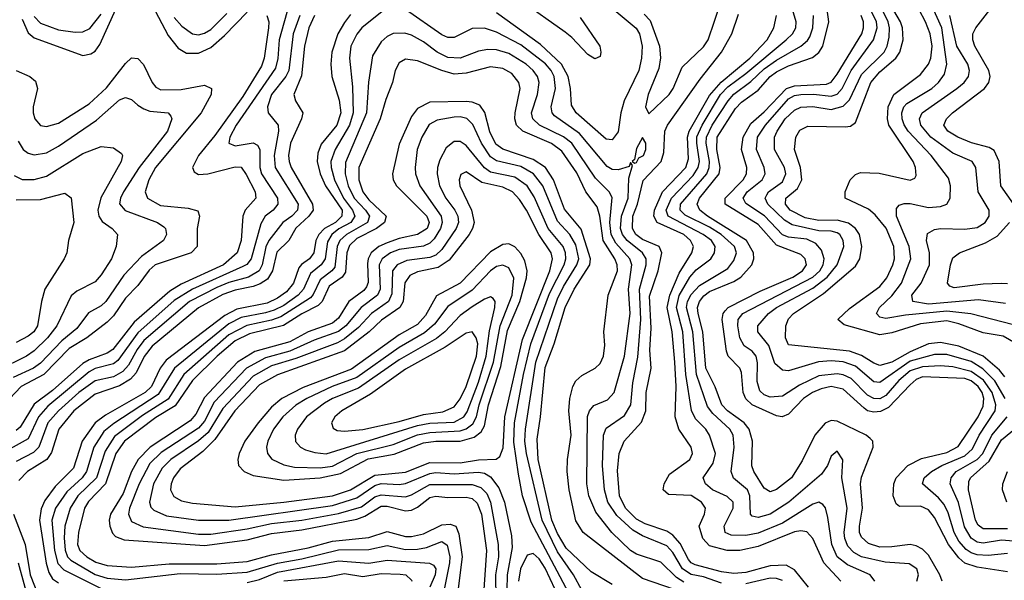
# Model space of a CAD drawing. Header units: inches. Extents: x 501365 to 657855, y 482276 to 547543.
# Tile 402 of 656: x 583702 to 586939, y 514852 to 516697. Entities that reach past the tile are written whole.
import ezdxf

# ---------------------------------------------------------------- set-up
doc = ezdxf.new("R2010")
doc.units = ezdxf.units.IN
doc.header["$MEASUREMENT"] = 0
doc.layers.add('A5581', color=7, linetype='Continuous')

msp = doc.modelspace()

# ---------------------------------------------------------------- linework, layer by layer
at = {"layer": 'A5581', "color": 5}
for points, elevation in [([(583710, 516698.5), (583730, 516652.9), (583750, 516637.1), (583910, 516578.8), (583936, 516584), (583950, 516593.6), (583965.3, 516614.7), (584043.9, 516790)], 2320), ([(584105.5, 516805.5), (584190, 516644.1), (584222.9, 516602.9), (584250, 516586.9), (584290, 516586.2), (584330, 516605.6), (584375.1, 516644.9), (584450, 516721.8)], 2320), ([(586941.5, 515521.5), (586923.5, 515543.5), (586869.3, 515589.3), (586790, 515622.2), (586730, 515634.3), (586690, 515630.5), (586630, 515603.7), (586570, 515569.6), (586530, 515559.1), (586510, 515566.5), (586470, 515592.1), (586430, 515606.6), (586230, 515627.3), (586219.7, 515650), (586220.9, 515690), (586230, 515712.6), (586245.8, 515730), (586344.4, 515795.6), (586450, 515886.1), (586464.5, 515910), (586471.4, 515950), (586463.4, 515990), (586450.2, 516010), (586426.9, 516026.9), (586390, 516037.3), (586330, 516035.9), (586284.7, 516044.7), (586234.9, 516070), (586219.8, 516090), (586221.1, 516110), (586259.1, 516140.9), (586273.1, 516170), (586268.8, 516210), (586249.6, 516270), (586253.8, 516310), (586267.2, 516332.8), (586293.5, 516346.5), (586416.2, 516343.8), (586433.3, 516346.7), (586450, 516358.9), (586500.2, 516490), (586530, 516525.3), (586582.6, 516570), (586595.9, 516590), (586606.4, 516630), (586604.7, 516670), (586598.5, 516690), (586527.9, 516810)], 2220), ([(585544.3, 516704.3), (585609.5, 516610), (585613.2, 516590), (585610, 516575.1), (585592.5, 516567.5), (585570, 516582.3), (585517.9, 516637.9), (585495.6, 516655.6), (585350, 516758.5)], 2380), ([(586990, 515623.3), (586935.3, 515655.3), (586870, 515666.9), (586790, 515696.5), (586750, 515705.7), (586663.9, 515696.1), (586570, 515666.5), (586530, 515659.7), (586412.8, 515692.8), (586392.2, 515710), (586430, 515746.2), (586530, 515819.3), (586552.6, 515847.4), (586572.7, 515890), (586578.6, 515910), (586575.9, 515950), (586550.6, 516010.6), (586515.2, 516055.2), (586493.1, 516073.1), (586416.2, 516110), (586416.1, 516130), (586432.8, 516170), (586450, 516187.2), (586466.3, 516193.7), (586527.9, 516192.1), (586630, 516168.2), (586645, 516175), (586650, 516184.4), (586647.5, 516210), (586639.7, 516230), (586559.8, 516350), (586554.9, 516370), (586557.9, 516410), (586575.7, 516450), (586664, 516516), (586689.6, 516550), (586698.3, 516570), (586702.1, 516610), (586696, 516650), (586680.3, 516690), (586638.2, 516770)], 2180), ([(584587.5, 516747.5), (584555, 516630), (584550.8, 516569.2), (584543, 516537), (584413.4, 516350), (584393.1, 516310), (584389.6, 516290), (584410, 516281.5), (584470, 516291.7), (584484.1, 516284.1), (584491.8, 516270), (584491.2, 516210), (584496.9, 516190), (584550.1, 516110), (584550.3, 516089.7), (584535, 516070), (584509.2, 516050), (584494.5, 516025.5), (584462.7, 515910), (584448.3, 515891.7), (584435.7, 515884.3), (584270, 515810), (584210, 515773.2), (584090, 515666.4), (584024.5, 515575.5), (584010, 515564.3), (583950, 515549), (583930, 515538.5), (583794.6, 515425.4), (583764.1, 515390), (583730, 515318.3), (583660.7, 515279.3)], 2340), ([(584910, 516736.7), (584827.2, 516670), (584810, 516649.3), (584790.4, 516610), (584786.1, 516570), (584796.3, 516476.3), (584798.4, 516390), (584786.6, 516350), (584739.4, 516270), (584725.5, 516230), (584726.1, 516210), (584736.6, 516170), (584766.1, 516110), (584796, 516070), (584803.9, 516050), (584798.8, 516041.2), (584791.2, 516030), (584751.5, 516008.5), (584728.5, 515990), (584714, 515966), (584706.3, 515910), (584693.2, 515890), (584658.3, 515861.7), (584635.3, 515810), (584617.6, 515790), (584570, 515756.7), (584538.6, 515741.4), (584510, 515731.8), (584430, 515716.7), (584390, 515696), (584211.1, 515550), (584156.7, 515463.3), (584011.2, 515368.8), (583978.3, 515341.7), (583946, 515290), (583921.7, 515210), (583906.9, 515190), (583856.6, 515143.4), (583819.5, 515090), (583808, 515050), (583816.1, 514950), (583827.6, 514907.6), (583847.1, 514887.1), (583970, 514825.7)], 2440), ([(586010, 514843), (585950, 514864.4), (585910, 514871.4), (585881.4, 514890), (585850, 514944.2), (585830, 514965.8), (585750, 514999), (585717.5, 515017.5), (585665.8, 515065.8), (585636.2, 515110), (585625.2, 515150), (585618.1, 515230), (585621.5, 515330), (585630, 515353), (585690, 515394.7), (585711.1, 515430), (585717.5, 515502.5), (585733.9, 515586.1), (585744.4, 515710), (585740.3, 515810), (585762, 515890), (585761.3, 515910), (585749.3, 515929.3), (585699.8, 515970), (585684.4, 515990), (585677.7, 516010), (585680.6, 516050), (585702.4, 516110), (585705.1, 516174.9), (585717, 516217), (585710, 516226.6), (585705.9, 516214.1), (585670, 516202.7), (585650, 516204.2), (585633.9, 516213.9), (585542.4, 516322.4), (585460.9, 516380.9), (585452.9, 516390), (585449, 516410), (585463.9, 516470), (585459.5, 516510), (585449.4, 516530), (585431.2, 516551.2), (585350, 516614), (585270, 516655.7), (585230, 516669.2), (585190, 516667.6), (585130, 516637.9), (585110, 516638.1), (585090, 516647), (584970, 516729.9)], 2440), ([(585650, 516734.3), (585728.8, 516668.8), (585739.7, 516650), (585748.4, 516610), (585746.2, 516570), (585737.8, 516530), (585689.6, 516429.7), (585678.7, 516390), (585670, 516327.8), (585650, 516301.6), (585630, 516303.2), (585532, 516390), (585515.8, 516415.8), (585513.5, 516470), (585505.7, 516510), (585483.5, 516550), (585414.5, 516614.5), (585270, 516719.1)], 2420), ([(585754.7, 516714.7), (585774.4, 516694.4), (585805.1, 516610), (585809.3, 516570.7), (585803.6, 516536.4), (585768.3, 516450), (585759.7, 516410), (585770, 516386.5), (585837, 516450), (585851, 516470), (585879.8, 516540.2), (585950, 516606.8), (585965.1, 516630), (586007, 516753)], 2440), ([(586513.3, 514850), (586498.7, 514870), (586423.4, 514903.4), (586390.1, 514930.1), (586372.7, 514970), (586358.7, 515058.7), (586350.9, 515090.9), (586342.3, 515102.3), (586330, 515109.3), (586310, 515102.6), (586210, 515040.4), (586130, 515007.7), (586090, 514999.3), (586041.3, 515001.3), (586021.2, 515010), (586017.9, 515030), (586047.3, 515090), (586047.5, 515110), (586027.6, 515127.6), (585979.4, 515150), (585957.2, 515170), (585948.8, 515190), (585982.1, 515237.9), (585989.2, 515270), (585970.3, 515330), (585957.6, 515350), (585924, 515384), (585910.7, 515410.7), (585892.2, 515530), (585882.2, 515670), (585861, 515750), (585870.5, 515789.5), (585905, 515850), (585926.5, 515873.5), (585974.5, 515910), (585986.4, 515930), (585988.3, 515950), (585976.8, 515970), (585949.3, 515990), (585834.2, 516050), (585827.7, 516070), (585844.7, 516110), (585915.9, 516184.1), (585932.6, 516210), (585936.6, 516230), (585927.9, 516290), (585928.9, 516311.1), (585946.3, 516350), (586006.4, 516450), (586030, 516475.6), (586090, 516519.9), (586222, 516630), (586242.5, 516650), (586253.8, 516670), (586254.8, 516690), (586243.1, 516730)], 2360), ([(586734.8, 514850), (586727.6, 514870), (586690, 514935.5), (586670, 514954.8), (586650, 514966.1), (586630, 514970.2), (586570, 514962.2), (586530, 514962), (586493.1, 514973.1), (586470, 514994.1), (586463.6, 515010), (586462.7, 515030), (586473.5, 515090), (586466.8, 515170), (586470, 515192), (586508.3, 515290), (586506.6, 515310), (586498.8, 515318.8), (586485, 515330), (586390, 515375.7), (586370, 515378), (586350, 515369.5), (586315.9, 515330), (586274.6, 515245.4), (586239.2, 515190), (586190, 515150.8), (586170, 515143.9), (586150, 515155.7), (586115.6, 515210), (586108.8, 515228.8), (586111, 515310), (586100.1, 515350), (586084.5, 515370), (586029.5, 515409.5), (586010.4, 515430), (585988.5, 515488.5), (585957.6, 515550), (585947.6, 515670), (585932.8, 515730), (585931.1, 515750), (585936.7, 515770), (585951.3, 515788.7), (585970, 515802.1), (586050, 515834.9), (586072.8, 515850), (586109, 515890), (586115.6, 515910), (586114.4, 515930), (586091.3, 515970), (585963.1, 516050), (585937.7, 516070), (585929.4, 516090), (585936.8, 516110), (586001.3, 516190), (586005.6, 516210), (585993.6, 516270), (585995.1, 516310), (586055.6, 516404.4), (586075, 516425), (586130, 516465.2), (586169.7, 516510), (586190, 516525.3), (586230, 516544.8), (586308.2, 516571.8), (586330, 516588.4), (586342.6, 516610), (586362.3, 516690), (586356.4, 516730)], 2320), ([(586950, 514940.3), (586886.1, 514933.9), (586850, 514936.1), (586830, 514942.3), (586813.6, 514953.6), (586790, 514980.9), (586774.1, 515010), (586754.8, 515074.8), (586741.4, 515101.4), (586723.4, 515123.4), (586670.5, 515170), (586675.8, 515190), (586699.6, 515210), (586733.4, 515230), (586810, 515261.9), (586834.7, 515285.3), (586857.1, 515330), (586909.5, 515410), (586911.8, 515430), (586899.3, 515470), (586870.7, 515510.7), (586830, 515539.4), (586770, 515554.5), (586730, 515557.9), (586670, 515554.5), (586630, 515541.7), (586592.3, 515510), (586550, 515460.9), (586530, 515449.7), (586510, 515450.2), (586490, 515461), (586435.9, 515515.9), (586410, 515528.6), (586390, 515532), (586330, 515524.7), (586265.6, 515494.4), (586210, 515457.9), (586170, 515454.9), (586150, 515462.4), (586135.9, 515475.9), (586126.8, 515506.8), (586128.3, 515568.3), (586123.8, 515590), (586110, 515606.4), (586084, 515624), (586070, 515650), (586062.9, 515690), (586064.7, 515710), (586080.1, 515730), (586309.9, 515850), (586332.4, 515870), (586343.9, 515890), (586347.3, 515910), (586338.5, 515938.5), (586320.1, 515960.1), (586290, 515974.9), (586230, 515981.6), (586210, 515988.8), (586151.2, 516051.2), (586090, 516092), (586080.7, 516110), (586093.5, 516130), (586143.7, 516170), (586152.9, 516190), (586149.9, 516210), (586124.3, 516270), (586127.9, 516310), (586154.3, 516350), (586230, 516436.3), (586250, 516446.9), (586270, 516450.8), (586311.7, 516451.7), (586370, 516444.9), (586390, 516451.4), (586406, 516470), (586436.3, 516530), (586508.9, 516630), (586521.2, 516670), (586518.8, 516690), (586499.2, 516730)], 2260), ([(586941.7, 515450), (586908.5, 515508.5), (586868.4, 515548.4), (586830, 515571.9), (586750, 515595.7), (586710, 515595.5), (586630, 515573.1), (586530, 515503.1), (586510, 515505.6), (586450, 515557.2), (586410, 515571), (586370, 515574.1), (586328.7, 515571.3), (586230, 515541.2), (586210, 515544), (586185.2, 515565.2), (586164.6, 515624.6), (586129, 515670), (586128.5, 515690), (586164.1, 515730), (586189.9, 515750), (586310, 515813.8), (586356.5, 515850), (586389.7, 515890), (586411.3, 515950), (586410, 515970.6), (586398.5, 515990), (586390, 515995.6), (586370, 516000.8), (586330, 516002.1), (586241.3, 516021.3), (586216.7, 516036.7), (586161.7, 516090), (586153.5, 516110), (586159, 516121), (586164.4, 516130), (586210, 516162.9), (586220.7, 516190), (586216.6, 516210), (586184.2, 516270), (586183.9, 516310), (586192.1, 516330), (586219.3, 516370), (586250, 516398.8), (586270, 516408.8), (586310, 516410.8), (586370, 516401.6), (586410, 516412.2), (586430, 516432.8), (586470, 516516.1), (586543.8, 516590), (586554.5, 516610), (586560.7, 516639.3), (586562.1, 516670), (586558, 516690), (586538, 516730)], 2240), ([(586970, 515692.7), (586829.2, 515729.2), (586750, 515737.9), (586614.9, 515725.1), (586550, 515713.3), (586530, 515718), (586519.3, 515730), (586529.1, 515750), (586570, 515788.2), (586601.1, 515830), (586631.7, 515910), (586626, 515950), (586585.3, 516050), (586584.8, 516075.2), (586593.2, 516086.8), (586610, 516092.1), (586630, 516091.8), (586690, 516078.3), (586730, 516082.3), (586749.9, 516090.1), (586761.1, 516110), (586762.6, 516150), (586755.5, 516175.5), (586698.9, 516250), (586623.6, 516330), (586610, 516350.6), (586603.3, 516370), (586602.7, 516390), (586609.1, 516410), (586619.1, 516420.9), (586700.9, 516470), (586723, 516490), (586742.6, 516517.4), (586750.2, 516550), (586733.9, 516670), (586697.3, 516750)], 2160), ([(586970, 516090.6), (586928.3, 516150), (586922.2, 516230), (586906.2, 516266.2), (586890, 516276.4), (586831.9, 516291.9), (586786.8, 516310), (586753.8, 516330), (586740.8, 516350), (586749.3, 516370), (586769.4, 516390), (586874.3, 516470), (586888.4, 516490), (586892.4, 516510), (586888.1, 516530), (586842.5, 516610), (586836, 516630), (586836.2, 516650), (586845.5, 516670), (586891.4, 516728.6)], 2120), ([(584622.6, 516710), (584600.9, 516650), (584587.3, 516530), (584577.1, 516510), (584530.3, 516450), (584516.6, 516410), (584518.9, 516390), (584551.7, 516350), (584552.6, 516330), (584538.8, 516250), (584541.8, 516210), (584617.9, 516090), (584615.8, 516070), (584596.5, 516050), (584567.4, 516030), (584521.6, 515970), (584511, 515949), (584499.7, 515890), (584489.4, 515870), (584454.4, 515850), (584390, 515832), (584350, 515815.5), (584260.8, 515770), (584110, 515640.9), (584088, 515612), (584059.7, 515560.3), (584041.1, 515538.9), (584010, 515522.3), (583950, 515508.6), (583896, 515470), (583829.5, 515410), (583794.7, 515370), (583764.8, 515290), (583746.8, 515273.2), (583690, 515243.5)], 2360), ([(584514.6, 516710), (584520.8, 516690), (584520.1, 516670), (584506, 516570), (584496.7, 516543.3), (584435.9, 516444.1), (584343.9, 516316.1), (584289.8, 516250), (584269.7, 516210), (584275.7, 516195.7), (584290, 516187.5), (584320.5, 516190), (584410, 516212.3), (584430, 516211.3), (584447, 516187), (584476.6, 516130), (584478, 516110), (584443.3, 516070), (584435.2, 516050), (584430, 515970), (584417, 515930), (584371.7, 515890), (584233.2, 515826.8), (584196, 515804), (584078.7, 515701.3), (584008.1, 515611.9), (583990, 515599.6), (583930, 515577.6), (583910, 515565.5), (583810, 515476.9), (583750, 515432.3), (583703.7, 515356.3), (583690, 515344.8)], 2320), ([(584671.6, 516710), (584652.5, 516670), (584638, 516610), (584628.3, 516511.7), (584603.4, 516450), (584608.3, 516430), (584632.5, 516390), (584628.3, 516370), (584592.7, 516290), (584585.8, 516250), (584587.5, 516230), (584594.4, 516210), (584664.5, 516090), (584667, 516070), (584652.3, 516050), (584609.7, 516010.3), (584586.5, 515970), (584547.6, 515932.4), (584533.2, 515870), (584516.4, 515843.6), (584492.7, 515827.3), (584470, 515818.6), (584410, 515806.8), (584370, 515792.7), (584290, 515748.8), (584137.6, 515622.4), (584111.7, 515588.3), (584085.1, 515534.9), (584066.2, 515513.9), (584030, 515492), (583950, 515464.4), (583880.2, 515410), (583830.8, 515350), (583806.7, 515273.3), (583791, 515250), (583727.1, 515210), (583699.6, 515180.4)], 2380), ([(583750, 516707.5), (583770, 516685.1), (583830, 516662.9), (583884.8, 516655.2), (583910, 516656.7), (583932.2, 516667.8), (583970, 516714.3)], 2340), ([(584790, 516713.8), (584770, 516687.6), (584748.4, 516650), (584728, 516590), (584724.9, 516550), (584728.5, 516510), (584752.2, 516432.2), (584758.1, 516390), (584744.5, 516350), (584693.1, 516286.9), (584682.3, 516257.7), (584679.6, 516230), (584689.4, 516190), (584707.7, 516150), (584761.8, 516070), (584761.3, 516050), (584739.9, 516030), (584704.3, 516010), (584685, 515990), (584675.8, 515970), (584669.3, 515930), (584655.1, 515910), (584628.4, 515891.6), (584619.7, 515880.3), (584602.7, 515830), (584579.1, 515800.9), (584550, 515780.8), (584515.4, 515764.5), (584415.8, 515744.2), (584376.5, 515723.5), (584183.9, 515576.1), (584163.7, 515550), (584135.3, 515490), (584114.4, 515470), (583984.2, 515395.8), (583949.9, 515370.1), (583907.7, 515310), (583878.9, 515221.1), (583818.7, 515161.3), (583784.6, 515115.4), (583772.8, 515087.2), (583767.5, 515050), (583789.1, 514909.1), (583798.2, 514878.2), (583810, 514857.2), (583830, 514844.6)], 2420), ([(584210, 516704.1), (584234.8, 516674.8), (584270, 516650.1), (584290, 516646.8), (584310, 516652), (584330, 516664.7), (584382.9, 516717.1)], 2340), ([(586295.2, 514830), (586250, 514887.4), (586222.4, 514902.4), (586170, 514900.4), (586090, 514878.2), (586050, 514875.2), (586010, 514880.7), (585923.3, 514903.3), (585910.1, 514910.1), (585901.4, 514921.4), (585873.7, 514973.7), (585850, 515000.9), (585830, 515014.5), (585758.1, 515038.1), (585730, 515053.5), (585693.5, 515090), (585674, 515130), (585667.9, 515212.1), (585672.9, 515270), (585689.9, 515310), (585746.9, 515373.1), (585760.6, 515410), (585761.7, 515470), (585778.2, 515550), (585774.3, 515610), (585778.5, 515681.5), (585772.8, 515787.2), (585800.8, 515870), (585813, 515930), (585804.4, 515950), (585750, 515973.1), (585727.5, 515990), (585716.3, 516010), (585717.7, 516050), (585733, 516090), (585752.4, 516167.6), (585811.5, 516230), (585820, 516260), (585822.9, 516330), (585832.4, 516350), (585938.8, 516501.2), (586009, 516590), (586043.5, 516650), (586065.8, 516714.3)], 2420), ([(586402, 514850), (586345.9, 514910), (586309.7, 514989.7), (586290, 515011.6), (586270, 515015.7), (586250, 515011.5), (586130, 514964), (586070, 514950.4), (586028.4, 514950), (585970, 514966.2), (585948.6, 514990), (585936.2, 515030), (585953.1, 515070), (585956.6, 515090), (585944.2, 515110), (585910, 515131.5), (585834.9, 515134.9), (585817.6, 515150), (585820.6, 515170), (585838.8, 515201.3), (585905.7, 515250), (585914.1, 515270), (585909.4, 515290), (585869.3, 515349.3), (585857.1, 515390), (585860.7, 515490), (585856, 515570), (585847.8, 515670), (585830.6, 515750), (585839.4, 515790), (585870, 515862.6), (585912.2, 515930), (585917.7, 515950), (585907.7, 515970), (585885.8, 515990), (585797.5, 516030), (585787, 516050), (585789.5, 516070), (585815.5, 516130), (585892.2, 516210), (585901.2, 516238.8), (585898, 516310), (585903.3, 516330), (585970, 516447.4), (586008.5, 516491.5), (586102.9, 516570), (586159.4, 516630), (586181.8, 516670), (586189.9, 516710)], 2380), ([(586652.1, 514850), (586657, 514870), (586651.7, 514890), (586626.1, 514906.1), (586547.5, 514912.5), (586470, 514930), (586444.1, 514944.1), (586425, 514965), (586415.2, 514990), (586412.9, 515010), (586422.9, 515090), (586405.4, 515190), (586408.9, 515248.9), (586390, 515276.9), (586370, 515261.3), (586358.1, 515230), (586338.6, 515201.4), (586231.3, 515110), (586170, 515070.5), (586130, 515058.9), (586110, 515063), (586105.3, 515070), (586103, 515130), (586094.7, 515150), (586048.7, 515188.7), (586041, 515210), (586050.9, 515290), (586047.7, 515330), (586037.3, 515350), (585981.1, 515401.1), (585963.8, 515423.8), (585927.1, 515530), (585915.7, 515670), (585894.1, 515750), (585897.6, 515770), (585910, 515792.9), (585937.3, 515822.7), (586030, 515878), (586050, 515904.1), (586059.3, 515930), (586052.3, 515950), (586008.5, 515990), (585970, 516014.6), (585890, 516053.7), (585873.9, 516070), (585874.4, 516090), (585961.7, 516190), (585969.4, 516210), (585970.1, 516229.9), (585958.9, 516290), (585960.4, 516310), (585979, 516350), (586031.9, 516430), (586050, 516451.2), (586106.3, 516493.7), (586150, 516534.9), (586190, 516563.4), (586270.8, 516609.2), (586292.3, 516627.7), (586299.8, 516640.2), (586310.2, 516670), (586311.5, 516710)], 2340), ([(586950, 514880.7), (586850, 514896), (586810, 514909), (586790, 514926.2), (586756.3, 514970), (586710, 515058.6), (586690, 515084.4), (586664.1, 515095.9), (586594.9, 515094.9), (586584, 515104), (586574.4, 515130), (586575.7, 515170), (586584.1, 515190), (586622.4, 515230), (586667.3, 515252.7), (586750, 515273.2), (586787.5, 515292.5), (586853.7, 515390), (586870, 515424.8), (586872.5, 515450), (586866.8, 515470), (586853.8, 515490), (586830, 515509), (586810, 515516), (586670, 515521.4), (586650, 515512.5), (586630, 515495.4), (586558.7, 515421.2), (586531.9, 515408.1), (586510, 515405.5), (586490, 515410), (586478.2, 515418.2), (586410, 515481.1), (586369.9, 515490.1), (586337.2, 515482.8), (586308.8, 515470), (586279.5, 515450), (586230, 515399.2), (586209.3, 515390.7), (586190, 515393.4), (586110.3, 515430), (586089.5, 515449.5), (586081.1, 515470), (586075.5, 515535.5), (586069.5, 515550), (586030.9, 515590), (586026.3, 515606.3), (586012, 515710), (586014.6, 515730), (586021, 515739), (586031.6, 515750), (586136.9, 515803.1), (586244.2, 515850), (586275.8, 515870), (586288.5, 515890), (586284.1, 515910), (586270, 515924.4), (586190, 515954.6), (586130, 516022.4), (586021.6, 516090), (586021.8, 516110), (586080.9, 516170), (586091.7, 516190), (586092.5, 516210), (586075.2, 516270), (586081.1, 516310), (586105.4, 516354.6), (586150, 516393.2), (586223.4, 516470), (586250, 516478.9), (586355.2, 516484.8), (586370, 516491.4), (586390, 516517.3), (586470.7, 516650), (586476.8, 516670), (586476, 516690), (586468.7, 516710)], 2280), ([(586943.3, 515763.3), (586855, 515775), (586690, 515760.4), (586639.1, 515770), (586635.8, 515790), (586666.5, 515830), (586693.1, 515890), (586693.7, 515930), (586683.2, 515970), (586687.2, 515992.8), (586710, 516006), (586730, 516009.3), (586810, 516007.7), (586850, 516013.3), (586876.1, 516030), (586889.4, 516050), (586889.9, 516070), (586853, 516130), (586846.1, 516210), (586833.4, 516230), (586770, 516257.8), (586697.9, 516310), (586665.2, 516350), (586660.4, 516370), (586669.8, 516390.2), (586783.4, 516470), (586806.9, 516490), (586821.2, 516510), (586824.7, 516530), (586818.9, 516550), (586783.4, 516610), (586760.4, 516710)], 2140), ([(585886, 514846), (585861.8, 514861.8), (585810, 514912.3), (585730, 514938.1), (585709.9, 514950), (585648.5, 515010), (585596.3, 515076.3), (585573.4, 515130), (585566.9, 515170), (585569.1, 515390.9), (585575.5, 515410), (585590, 515427.8), (585634.2, 515445.8), (585656.2, 515470), (585690.4, 515590), (585709.7, 515730), (585703.3, 515810), (585714.5, 515890), (585708.2, 515910), (585662, 515962), (585646.7, 515990), (585642.6, 516030), (585650, 516111.6), (585639.9, 516130), (585595.4, 516175.4), (585517.1, 516290), (585490, 516311.6), (585410.9, 516350), (585389, 516370), (585385.3, 516390), (585404.1, 516450), (585409.9, 516490), (585404, 516510), (585390.3, 516530), (585367.2, 516550), (585310, 516585.6), (585270, 516597.5), (585241.4, 516598.6), (585210, 516593.3), (585150, 516569.7), (585110, 516572.2), (585074.7, 516590), (585030, 516623.3), (584990, 516645.6), (584967.9, 516652.1), (584930, 516650.8), (584910, 516641.6), (584890, 516624.3), (584862.2, 516577.8), (584849.3, 516490.7), (584842.5, 516390), (584772.9, 516227.1), (584771.9, 516190), (584782.4, 516150), (584801.8, 516110), (584839.4, 516070), (584852.1, 516050), (584845.4, 516030), (584776.3, 515990), (584754.5, 515970), (584745.6, 515950), (584737.6, 515882.4), (584728.5, 515870), (584690, 515841.4), (584667.4, 515792.6), (584658, 515782), (584560.6, 515719.4), (584530, 515707.7), (584448.8, 515691.1), (584390, 515660.3), (584241.9, 515530), (584190, 515448.1), (584105.8, 515394.2), (584014.1, 515325.9), (583982.5, 515277.5), (583954.3, 515190), (583892.9, 515130), (583867.6, 515090), (583850, 515030), (583847.8, 514992.2), (583851.6, 514951.6), (583859.5, 514930), (583870, 514918.2), (583950, 514871.8), (583990, 514859.6), (584050, 514853.5), (584230, 514875.3), (584350, 514872.6), (584450, 514879.7), (584550, 514909.1), (584630, 514922.8), (584750, 514952.8), (584850, 514953.6), (584910, 514966.9), (584970, 514953.8), (585010, 514955), (585039.9, 514960.1), (585090, 514979.9), (585107.9, 514967.9), (585116.2, 514930), (585115.5, 514910), (585094.3, 514805.7)], 2460), ([(583690, 516529.3), (583734.8, 516510), (583754.2, 516494.1), (583760.5, 516470), (583746, 516410), (583746.1, 516390), (583751.4, 516370), (583770, 516348.3), (583790, 516345.1), (583830, 516355.9), (583930, 516420.2), (583987.8, 516472.2), (584050, 516552.1), (584070, 516570.8), (584090, 516568.8), (584109.1, 516549.1), (584137, 516490), (584150, 516474.3), (584166.3, 516466.3), (584233.1, 516466.9), (584310, 516481.2), (584332.7, 516470), (584331.7, 516450), (584298.2, 516390), (584148.3, 516210), (584127, 516170), (584114.5, 516130), (584122.7, 516110), (584165.4, 516085.4), (584256.2, 516076.2), (584287.6, 516067.6), (584292.9, 516050), (584285, 516010), (584286, 515950), (584265.7, 515930), (584147.1, 515890), (584127.3, 515872.7), (584090, 515821.8), (584050, 515780.9), (584010, 515722.1), (583990, 515701.2), (583922.4, 515650), (583864.8, 515615.2), (583780.8, 515530), (583707.2, 515490), (583650, 515429.9)], 2280), ([(585889.6, 514809.6), (585750, 514858.3), (585555.1, 515010), (585530, 515048.5), (585509, 515150), (585502.4, 515210), (585503, 515250), (585514.8, 515330), (585507.5, 515410), (585510.6, 515450), (585520.5, 515490), (585530, 515508.6), (585550, 515525.7), (585593.8, 515550), (585610, 515565.4), (585621.2, 515590), (585626.4, 515626.4), (585622.2, 515670), (585637.2, 515790), (585667.1, 515870), (585666.7, 515890), (585659.2, 515910), (585620.5, 515970), (585609.8, 516049.8), (585600.8, 516080.8), (585563.7, 516130), (585533.3, 516193.3), (585484.3, 516264.3), (585450, 516289.3), (585355.9, 516330), (585335.6, 516350), (585329.7, 516370), (585331.2, 516390), (585347.3, 516470), (585343.4, 516490), (585319.6, 516519.6), (585290, 516535.8), (585250, 516541.2), (585170, 516520.7), (585130, 516517.9), (585089.4, 516529.4), (585010, 516561.8), (584970, 516566.8), (584950, 516554.5), (584936.6, 516530), (584927.5, 516490), (584905.6, 516434.4), (584887.7, 516370), (584816.6, 516210), (584817, 516170), (584830.5, 516130), (584850, 516104), (584906.9, 516050), (584901.7, 516030), (584875.3, 516010), (584810, 515976.5), (584786.4, 515953.6), (584778.1, 515930), (584773.5, 515866.5), (584762.7, 515850), (584720, 515820), (584696.2, 515770), (584683.7, 515756.3), (584630, 515729.1), (584569.4, 515690.6), (584457.3, 515662.7), (584410, 515639.9), (584350.9, 515590), (584269.8, 515510), (584213.1, 515426.9), (584150, 515387.5), (584046.7, 515310), (584017.6, 515270), (583983.9, 515170), (583928, 515112), (583914.5, 515090), (583895.5, 515010), (583892.1, 514970), (583900.1, 514950), (583922.3, 514930), (583952.5, 514912.5), (583990, 514901), (584070, 514895.6), (584193.6, 514906.4), (584350, 514906.3), (584450, 514914.2), (584530, 514936.5), (584650, 514958.9), (584730, 514981.3), (584850, 514993.7), (584910, 515013.5), (584970, 514996.1), (584990, 514996.4), (585030, 515004.9), (585090, 515034.5), (585117.4, 515037.4), (585135.6, 515030), (585145.3, 515005.3), (585156.8, 514930), (585138.1, 514781.9)], 2480), ([(583696.8, 516296.8), (583713.7, 516270), (583730, 516258), (583750, 516252.4), (583790, 516258.5), (583830, 516280.3), (583954.1, 516365.9), (584030, 516433), (584050, 516440.4), (584070, 516434.4), (584090, 516415.2), (584110, 516403.7), (584130, 516396.1), (584190.1, 516390.1), (584199.1, 516379.1), (584202.5, 516370), (584187.4, 516330), (584095, 516210), (584043.1, 516130), (584033, 516110), (584030.6, 516090.6), (584048.8, 516068.8), (584155.2, 516030), (584175.6, 516015.6), (584180.9, 516010), (584184.4, 515990), (584175, 515970), (584102.3, 515917.7), (584044.3, 515855.7), (583985.3, 515770), (583970, 515755.3), (583928.1, 515731.9), (583890, 515681), (583840, 515640), (583770, 515566.6), (583747.8, 515550), (583680, 515520)], 2260), ([(585650, 514839), (585580.6, 514880.6), (585498.3, 514958.3), (585470, 515006.5), (585451.6, 515050), (585406.8, 515250), (585403, 515317), (585414.6, 515390), (585430, 515552.8), (585459, 515630), (585495.1, 515750), (585525, 515810), (585576.9, 515890), (585578.7, 515910), (585547.9, 516007.9), (585493.8, 516073.8), (585456.8, 516170), (585430.4, 516210.4), (585390, 516237), (585290.6, 516270.6), (585267.5, 516287.5), (585247.5, 516327.5), (585231.2, 516391.3), (585215.2, 516415.2), (585190, 516425.7), (585170, 516428), (585050, 516425.2), (585010, 516404.3), (584990, 516378.4), (584950, 516287.3), (584927.5, 516190), (584929.7, 516170), (584941, 516150), (585040.7, 516050), (585048.2, 516030), (585041.6, 516010), (585010, 515990), (584950, 515977.3), (584910, 515962.4), (584883.2, 515950), (584857.7, 515930), (584847.2, 515910), (584845, 515894.9), (584847.9, 515832.1), (584842.7, 515817.3), (584834, 515806), (584784, 515770), (584750, 515715.2), (584730, 515697.8), (584650.5, 515669.5), (584590, 515636.4), (584475.1, 515604.9), (584418.6, 515570), (584310, 515454.3), (584281.1, 515398.9), (584262.9, 515377.1), (584131, 515290), (584092, 515250), (584070, 515210.8), (584041.7, 515138.3), (584000.8, 515070), (583996.4, 515050), (583998.2, 515030), (584007.4, 515007.4), (584017, 514997), (584045.7, 514985.7), (584310, 514967.4), (584450, 514986.1), (584530, 515005.9), (584630, 515018.1), (584810, 515053.9), (584837, 515063), (584890, 515096.2), (584910, 515096.6), (584970, 515080.6), (584990, 515083.6), (585010, 515092.5), (585050, 515124.5), (585070, 515129.6), (585110, 515124.8), (585170, 515126), (585190, 515121), (585206.6, 515106.6), (585220.6, 515070), (585237.2, 514950), (585226.2, 514790)], 2520), ([(585550, 514819.7), (585522.5, 514870), (585470, 514946.5), (585419.6, 515050), (585367.8, 515270), (585362.9, 515310), (585365, 515350), (585398.6, 515570), (585470, 515778.5), (585490, 515819.2), (585534.3, 515890), (585540.1, 515910), (585530, 515955.8), (585510.4, 515990.4), (585470, 516033.4), (585421.8, 516150), (585391.8, 516190), (585350, 516214.2), (585270, 516232.6), (585250, 516245.9), (585220.9, 516290), (585192.1, 516352.1), (585172, 516372), (585150, 516377.3), (585130, 516376.2), (585074.4, 516365.6), (585048.2, 516351.8), (585024, 516310), (585008.5, 516270), (585002.1, 516210), (585003.4, 516190), (585017.2, 516150), (585087.4, 516050), (585090.8, 516030), (585086, 516010), (585064.3, 515975.7), (585050, 515961), (585030, 515951.3), (584950, 515941.1), (584921.6, 515930), (584894.1, 515910), (584883.7, 515890), (584887.5, 515810), (584878.5, 515790), (584824.6, 515750), (584774.6, 515690), (584750, 515671.1), (584670, 515642.8), (584590, 515606), (584510, 515584.5), (584447.9, 515550), (584341.9, 515438.1), (584310, 515376.1), (584290, 515352.8), (584167.3, 515272.7), (584130, 515236.6), (584094.3, 515170), (584063.4, 515090), (584060.2, 515070), (584070, 515046.3), (584108.1, 515028.1), (584290, 515003.9), (584330, 515004.4), (584450, 515022), (584530, 515039.6), (584630, 515049.9), (584750, 515072.6), (584825.5, 515094.5), (584870, 515126.6), (584890, 515134.1), (584970, 515127.1), (584990, 515133.3), (585050, 515167.7), (585190, 515167.5), (585218.2, 515158.2), (585237.7, 515137.7), (585250.4, 515110), (585275.7, 514970), (585275.9, 514930), (585266.7, 514870), (585267, 514790)], 2540), ([(583683.6, 516183.6), (583710, 516171.4), (583750, 516170.4), (583790, 516182), (583910, 516256.5), (583970, 516279.8), (584010, 516274.6), (584036.9, 516256.9), (584040.2, 516250), (584035.7, 516230), (583969.1, 516110.9), (583958.4, 516070), (583962.2, 516050), (583973, 516033), (584006.3, 516010), (584023.2, 515990), (584019.3, 515950), (584003.3, 515910), (583970, 515856.8), (583950, 515834.1), (583890, 515803.2), (583871.3, 515788.7), (583824.6, 515690), (583793.9, 515650), (583750, 515607.8), (583724.2, 515590), (583630, 515543.5)], 2240), ([(585508, 514810), (585383.2, 515043.2), (585355.5, 515130), (585341.8, 515201.8), (585327.1, 515307.1), (585328.5, 515370), (585358.4, 515530), (585382.5, 515630), (585444.3, 515795.7), (585492, 515890), (585497.5, 515910), (585496.8, 515930), (585489.2, 515950), (585439.3, 516010), (585393.5, 516113.5), (585370, 516150.6), (585330, 516178.8), (585250, 516194.8), (585229.7, 516209.7), (585170, 516282.8), (585150, 516295.6), (585130, 516296.1), (585104.6, 516275.4), (585083.9, 516236.1), (585075.9, 516210), (585074.5, 516190), (585082.6, 516150), (585103.4, 516110), (585132.4, 516070), (585142.5, 516050), (585144.3, 516030), (585137.1, 516010), (585090, 515940.3), (585070, 515922.4), (585050, 515914.8), (584975.1, 515904.9), (584942.9, 515890), (584927.7, 515870), (584925.5, 515794.4), (584914.2, 515770), (584858.3, 515730), (584815.9, 515684.1), (584770, 515646.3), (584746.4, 515633.6), (584610, 515582.2), (584530, 515557.7), (584470, 515523.7), (584370, 515417.2), (584321.3, 515338.7), (584290, 515311.2), (584198.7, 515250), (584170, 515221.7), (584142.2, 515170), (584128.3, 515110), (584133.1, 515093.1), (584142.8, 515082.8), (584184.9, 515064.9), (584290, 515049.8), (584390, 515050), (584730, 515098), (584810, 515124.1), (584870, 515164), (584890, 515170.4), (584950, 515167.3), (584970, 515170.8), (585050, 515203.7), (585070, 515206.7), (585130, 515202.3), (585210, 515208.3), (585230, 515204.4), (585250, 515192.9), (585276.8, 515156.8), (585295.7, 515110), (585318.7, 514998.7), (585320.7, 514960.7), (585304.5, 514870), (585302.8, 514770)], 2560), ([(583690, 516103.6), (583770, 516105.5), (583850, 516125.8), (583870.8, 516110.8), (583880.1, 516030), (583861.9, 515970), (583856.6, 515930), (583848.7, 515910), (583784.3, 515810), (583773.2, 515770), (583760.8, 515690), (583748.1, 515670), (583730, 515655.8), (583690, 515635.1)], 2220), ([(586950, 515827.4), (586929, 515829), (586870, 515826.7), (586774.2, 515814.2), (586760.2, 515820.2), (586752.5, 515830), (586762, 515890), (586770, 515913.5), (586791.8, 515930), (586877.8, 515962.2), (586915.8, 515984.2), (586956.8, 516030)], 2120), ([(586970, 514980.7), (586930, 514984.1), (586870, 514974.6), (586850, 514978.1), (586830, 514991.6), (586808.8, 515028.8), (586788.3, 515108.2), (586760.9, 515170), (586765.1, 515190), (586781, 515210), (586850, 515249.8), (586869.1, 515270), (586898.1, 515330), (586948.2, 515390)], 2240), ([(586950, 515021.7), (586870, 515021.5), (586853.9, 515033.9), (586845, 515050), (586821.4, 515150), (586822.9, 515177.1), (586828.6, 515190), (586890, 515244.2), (586930, 515314.4), (586998.3, 515370)], 2220), ([(586948.1, 515110), (586933.4, 515150), (586934.5, 515170), (586949.8, 515210)], 2180), ([(583681.1, 515070), (583719.7, 514970), (583736.3, 514870), (583763.1, 514803.1)], 2380), ([(583696.9, 514910), (583733.7, 514773.8)], 2360), ([(584450, 514845.3), (584490, 514855.3), (584550, 514878.9), (584750, 514916.5), (584850, 514909.1), (584910, 514919.2), (585049.1, 514909.1), (585062.3, 514902.3), (585070.3, 514890.3), (585068.5, 514870), (585050.4, 514829.6)], 2440), ([(585462.7, 514822.7), (585430, 514892.1), (585410, 514923.3), (585390, 514940.8), (585370, 514934.7), (585349, 514890), (585342.1, 514850)], 2580), ([(584570, 514851.2), (584710, 514862.9), (584770, 514874.8), (584830, 514864.8), (584890, 514874.6), (584952.5, 514872.5), (584971.1, 514870), (584990, 514852.7), (584991.5, 514850)], 2420), ([(586210, 514851.4), (586190, 514858.1), (586170, 514859.1), (586090, 514841.3)], 2440)]:
    msp.add_lwpolyline(points, dxfattribs=dict(at, elevation=elevation))
for points, elevation in [([(585750, 516309.6), (585730, 516273.3), (585723.8, 516236.2), (585716, 516230), (585724.7, 516224.7), (585730, 516227.2), (585738, 516242), (585752.7, 516250), (585761, 516270), (585760.3, 516290)], 2440), ([(585170, 516195.6), (585152.2, 516187.8), (585146.5, 516170), (585149.3, 516150), (585187.7, 516070), (585196.2, 516030), (585191.2, 516010), (585179.6, 515990), (585114.5, 515905.5), (585078.4, 515881.6), (585010, 515867.2), (584984.4, 515855.6), (584968.8, 515831.2), (584962.4, 515770), (584952.2, 515750), (584891.4, 515708.6), (584850.9, 515670), (584770, 515607.8), (584550, 515528.2), (584490, 515495.7), (584408.9, 515410), (584344.1, 515315.9), (584303.6, 515276.4), (584230, 515218.8), (584207.7, 515190), (584199.9, 515170), (584198.2, 515150), (584208.2, 515128.1), (584234.1, 515114.1), (584270, 515106.4), (584410, 515093.9), (584570, 515109), (584730, 515130), (584790, 515150.6), (584870, 515197.9), (584970, 515207.9), (585050, 515240), (585150, 515238.7), (585210, 515248.7), (585268.7, 515251.3), (585280.2, 515259.8), (585291.4, 515288.6), (585296.9, 515390), (585355.2, 515644.8), (585445.1, 515870), (585453.5, 515910), (585449.2, 515930), (585409.1, 515990), (585368.4, 516070), (585345.6, 516105.6), (585322.4, 516130), (585290, 516145.8), (585221.2, 516161.2)], 2580), ([(585310, 515959.6), (585290, 515957.5), (585250, 515933.1), (585150.4, 515830), (585072, 515788), (585036.4, 515723.6), (585010, 515694.3), (584950, 515659.6), (584793.4, 515546.6), (584633.6, 515486.4), (584563.6, 515450), (584530, 515421.5), (584485.5, 515370), (584442.2, 515310), (584423.2, 515270), (584419, 515250), (584421.2, 515230), (584440.2, 515210), (584470, 515197.4), (584570, 515181.5), (584690, 515189.2), (584756.2, 515203.7), (584847.9, 515252.1), (584932.7, 515267.3), (585030, 515305.1), (585070, 515309.9), (585150.1, 515309.9), (585196.3, 515323.7), (585219.2, 515340.8), (585230, 515361), (585243.6, 515430), (585284, 515556), (585305.5, 515674.5), (585346.7, 515770), (585367.9, 515847.9), (585370, 515870.1), (585363.1, 515903.1), (585350, 515927.6), (585330, 515949.9)], 2620), ([(585290, 515889.5), (585270, 515884.7), (585250, 515870.3), (585190, 515806.8), (585110, 515753.3), (585065.5, 515694.5), (585033.4, 515666.6), (584950, 515618), (584810, 515519.7), (584729.2, 515490), (584645.7, 515450), (584610, 515428.4), (584566.8, 515390), (584536.2, 515350), (584518.2, 515310), (584513.8, 515290), (584516.6, 515270), (584531.1, 515251.1), (584570, 515232.2), (584605.1, 515225.1), (584690, 515222.8), (584730, 515227.5), (584810.9, 515269.1), (584930, 515299.6), (585010, 515330.9), (585050, 515338.7), (585150, 515343.8), (585170, 515350.8), (585192.4, 515367.6), (585203.8, 515390), (585213, 515430), (585259.5, 515570), (585281.7, 515690), (585321, 515790), (585326.3, 515846.3), (585310, 515880.4)], 2640), ([(585250, 515784.7), (585230, 515777.1), (585190, 515752.4), (585150, 515723.2), (585099.8, 515670), (585072.4, 515647.6), (584950, 515578.1), (584815.4, 515484.6), (584730.1, 515450), (584704.6, 515435.4), (584644.7, 515390), (584615.7, 515350), (584608.2, 515330), (584609, 515309), (584624.8, 515290), (584641.7, 515281.7), (584672.5, 515272.5), (584710, 515268.7), (585010, 515361.5), (585050, 515369.4), (585130, 515372.9), (585162.6, 515390), (585173.2, 515406.8), (585210, 515504.6), (585236.2, 515590), (585247.1, 515672.9), (585264, 515750), (585265.2, 515770), (585259, 515779)], 2660), ([(585190, 515669.9), (585170, 515665.8), (585100.9, 515619.1), (584970, 515547.5), (584854.9, 515465.1), (584761, 515410), (584738, 515390), (584727.5, 515370), (584733, 515353), (584745.6, 515345.6), (584770, 515342.9), (584830, 515348.3), (584950, 515375), (585030, 515398.2), (585093.5, 515406.5), (585130, 515423.3), (585150, 515449.3), (585170, 515489.7), (585203.7, 515590), (585207.9, 515630), (585203.3, 515650)], 2680)]:
    msp.add_lwpolyline(points, close=True, dxfattribs=dict(at, elevation=elevation))

doc.saveas('drawing.dxf')
